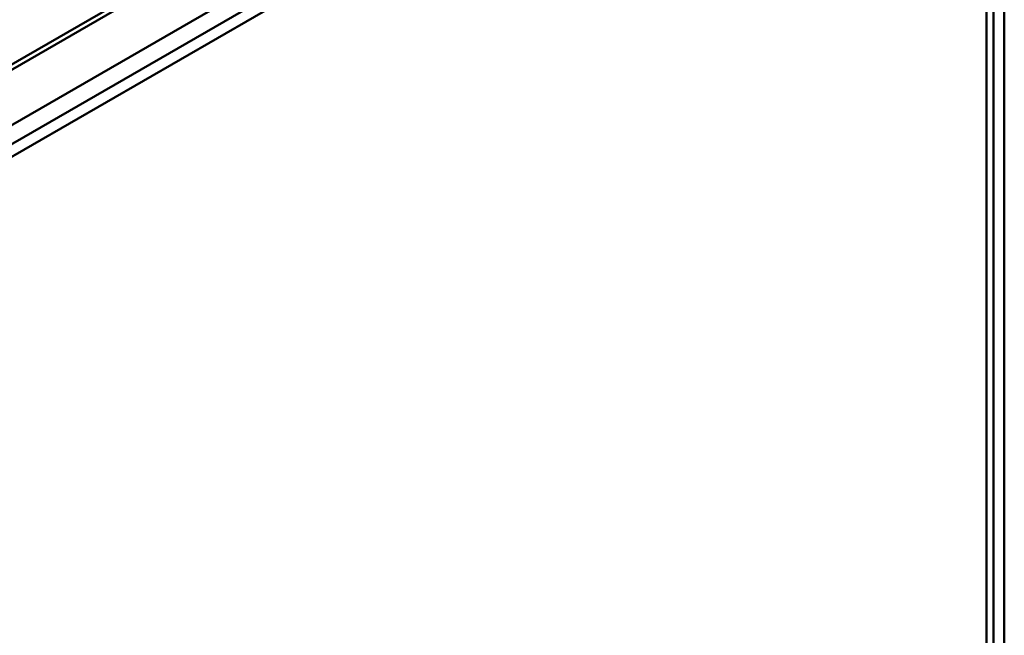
# Model space of a CAD drawing. Header units: millimetres. Extents: x 0 to 4686, y -120 to 1682.
# Tile 552 of 558: x 2176 to 2278, y 767 to 831. Entities that reach past the tile are written whole.
import ezdxf

# ---------------------------------------------------------------- set-up
doc = ezdxf.new("R2010")
doc.units = ezdxf.units.MM
doc.header["$LTSCALE"] = 2
doc.layers.add('Sichtbar (ISO)', color=7, linetype='Continuous', lineweight=50)

msp = doc.modelspace()

# ---------------------------------------------------------------- linework, layer by layer
at = {"layer": 'Sichtbar (ISO)'}
for p, q in [((2091.3772, 777.8242), (2264.8663, 877.9882)), ((2096.3538, 774.951), (2270.1696, 875.3036)), ((2098.0598, 773.966), (2274.6951, 875.9464)), ((2099.1912, 773.3128), (2275.8265, 875.2932)), ((2277.6648, 671.6593), (2277.6648, 875.6201)), ((2098.0598, 773.966), (2271.9374, 874.3542)), ((2276.5334, 671.0061), (2276.5334, 874.9669)), ((1914.4522, 676.2071), (2247.8957, 868.7204)), ((2275.8265, 854.1378), (2275.8265, 671.3324))]:
    msp.add_line(p, q, dxfattribs=at)

doc.saveas('drawing.dxf')
